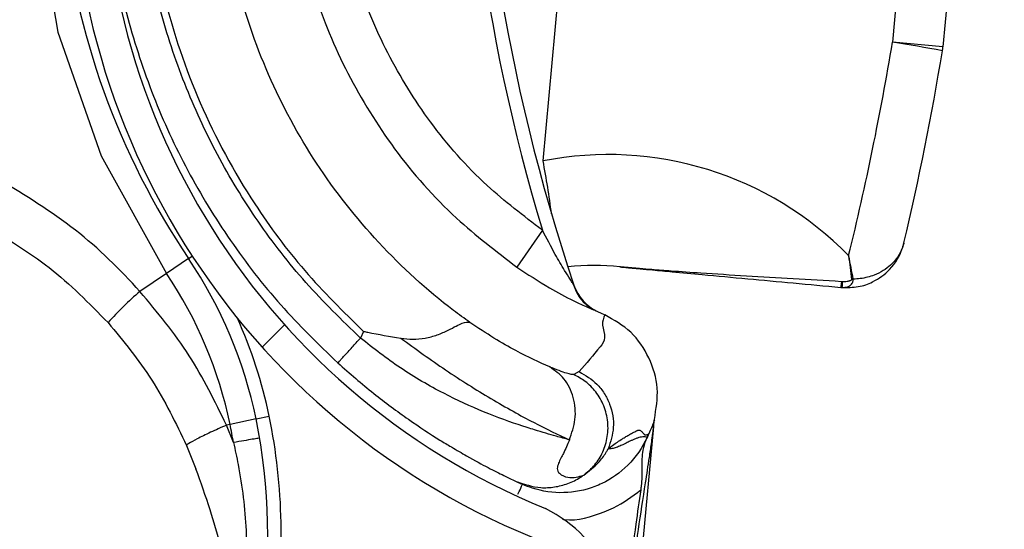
# Model space of a CAD drawing. Header units: inches. Extents: x 170 to 284, y 215 to 248.
# Tile 491 of 656: x 210.8204 to 210.8956, y 224.6335 to 224.6724. Entities that reach past the tile are written whole.
import ezdxf

# ---------------------------------------------------------------- set-up
doc = ezdxf.new("R2010")
doc.units = ezdxf.units.IN
doc.header["$LTSCALE"] = 0.25
doc.header["$MEASUREMENT"] = 0
doc.layers.add('RH FRONT OF HOOD', color=7, linetype='Continuous')
pattern_1 = [(45, (200.7563139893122, 218.4993357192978), (-0.03026527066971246, 0.03026527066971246), [])]

msp = doc.modelspace()

# ---------------------------------------------------------------- hatches: boundary and pattern name
at = {"layer": 'RH FRONT OF HOOD'}
h = msp.add_hatch(dxfattribs=at)
h.set_pattern_fill('ANSI31', color=256, scale=0.34241245, angle=2.8e-322, style=0)
h.set_pattern_definition([(45, (200.7896657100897, 218.4993357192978), (-0.03026527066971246, 0.03026527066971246), [])])
edge = h.paths.add_edge_path(flags=0)
edge.add_arc((211.0763061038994, 224.3915581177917), 0.021400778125, 89.9999999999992, 390.52248781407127, ccw=False)
edge.add_line((211.0763061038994, 224.4129588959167), (211.1490687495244, 224.4129588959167))
edge.add_arc((211.1490687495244, 224.8238538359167), 0.4108949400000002, 270, 450.0000000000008)
edge.add_line((211.1490687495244, 225.2347487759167), (210.6654111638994, 225.2347487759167))
edge.add_arc((210.6654111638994, 225.2390289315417), 0.004280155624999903, 180.0000000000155, 269.9999999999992, ccw=False)
edge.add_line((210.6611310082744, 225.2390289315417), (210.6611310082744, 225.2818304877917))
edge.add_arc((210.6654111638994, 225.2818304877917), 0.004280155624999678, 360, 540, ccw=False)
edge.add_line((210.6696913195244, 225.2818304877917), (210.6696913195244, 225.2390289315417))
edge.add_line((210.6696913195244, 225.2390289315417), (210.6664589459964, 225.2390289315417))
edge.add_line((210.6664589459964, 225.2390289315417), (210.6664589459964, 225.2818304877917))
edge.add_arc((210.6654111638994, 225.2818304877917), 0.001047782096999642, 360, 540.0000000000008)
edge.add_line((210.6643633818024, 225.2818304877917), (210.6643633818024, 225.2390289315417))
edge.add_arc((210.6654111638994, 225.2390289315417), 0.001047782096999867, 180, 270)
edge.add_line((210.6654111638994, 225.2379811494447), (211.1490687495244, 225.2379811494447))
edge.add_arc((211.1490687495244, 224.8238538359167), 0.4141273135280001, 269.9999999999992, 450, ccw=False)
edge.add_line((211.1490687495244, 224.4097265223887), (211.0763061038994, 224.4097265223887))
edge.add_arc((211.0763061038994, 224.3915581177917), 0.018168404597, 450.0000000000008, 750.5224878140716)
edge.add_arc((211.0910543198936, 224.4002532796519), 0.001047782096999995, 390.5224878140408, 495.0000000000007)
edge.add_line((211.0903134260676, 224.4009941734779), (211.0816182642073, 224.3922990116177))
edge.add_line((211.0816182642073, 224.3922990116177), (211.0793326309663, 224.3945846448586))
edge.add_line((211.0793326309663, 224.3945846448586), (211.0880277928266, 224.4032798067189))
edge.add_arc((211.0910543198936, 224.4002532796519), 0.004280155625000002, 390.522487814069, 495.0000000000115, ccw=False)
h = msp.add_hatch(dxfattribs=at)
h.set_pattern_fill('ANSI31', color=256, scale=0.34241245, style=0)
h.set_pattern_definition(pattern_1)
edge = h.paths.add_edge_path(flags=0)
edge.add_line((211.1157170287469, 225.2304686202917), (210.7733045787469, 225.2304686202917))
edge.add_line((210.7733045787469, 225.2304686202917), (210.7733045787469, 225.2347487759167))
edge.add_line((210.7733045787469, 225.2347487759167), (211.1157170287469, 225.2347487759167))
edge.add_arc((211.1157170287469, 224.8238538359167), 0.4108949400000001, 269.9999999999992, 450, ccw=False)
edge.add_line((211.1157170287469, 224.4129588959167), (211.0429543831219, 224.4129588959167))
edge.add_line((211.0429543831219, 224.4129588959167), (211.0429543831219, 224.4172390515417))
edge.add_line((211.0429543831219, 224.4172390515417), (211.1157170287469, 224.4172390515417))
edge.add_arc((211.1157170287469, 224.8238538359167), 0.406614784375, 270, 450.0000000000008)
h = msp.add_hatch(dxfattribs=at)
h.set_pattern_fill('ANSI31', color=256, scale=0.34241245, angle=2.8e-322, style=0)
h.set_pattern_definition(pattern_1)
edge = h.paths.add_edge_path(flags=0)
edge.add_arc((210.8466826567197, 224.5981399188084), 0.001712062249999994, 444.6973270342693, 466.907747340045)
edge.add_line((210.846184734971, 224.5997779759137), (210.8454826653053, 224.6020876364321))
edge.add_arc((210.8466826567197, 224.5981399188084), 0.004126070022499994, 444.69732703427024, 466.9077473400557, ccw=False)
edge.add_arc((210.8458598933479, 224.5892752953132), 0.01302879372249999, 396.1734944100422, 444.6973270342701, ccw=False)
edge.add_arc((210.8413410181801, 224.586530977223), 0.01830194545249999, 354.69732703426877, 394.7587000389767, ccw=False)
edge.add_arc((210.8478531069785, 224.5859265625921), 0.01176186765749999, 286.83818472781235, 354.69732703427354, ccw=False)
edge.add_arc((210.8458693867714, 224.5893775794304), 0.01566536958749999, 229.9543950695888, 290.12812684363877, ccw=False)
edge.add_arc((210.8518358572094, 224.5969738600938), 0.02532140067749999, 207.5515752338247, 230.6782603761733, ccw=False)
edge.add_arc((210.8431327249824, 224.5913853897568), 0.01504902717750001, 166.8530453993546, 204.011976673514, ccw=False)
edge.add_arc((210.8553856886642, 224.5889069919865), 0.02754708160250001, 448.00583017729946, 527.6299007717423, ccw=False)
edge.add_arc((210.8554820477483, 224.6251434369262), 0.008748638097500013, 275.6559459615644, 422.6387592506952)
edge.add_arc((210.8810192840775, 224.685394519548), 0.05672062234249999, 174.2679627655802, 247.7072267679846, ccw=False)
edge.add_arc((211.0387841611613, 224.6719552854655), 0.2150521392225, 518.1233546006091, 534.9033806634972, ccw=False)
edge.add_arc((210.8655951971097, 224.7404032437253), 0.02884824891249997, 459.8561705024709, 516.1110838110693, ccw=False)
edge.add_arc((210.8533842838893, 224.7963173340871), 0.0284373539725, 284.8179209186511, 338.4163946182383)
edge.add_arc((210.8657837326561, 224.7909711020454), 0.01494630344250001, 339.9887678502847, 395.2445191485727)
edge.add_arc((210.8622065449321, 224.7894805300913), 0.0187470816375, 392.6552015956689, 426.1369430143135)
edge.add_arc((210.8648688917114, 224.7940821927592), 0.0134739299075, 428.5748844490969, 466.9709727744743)
edge.add_arc((210.862960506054, 224.8013089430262), 0.006011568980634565, 469.6798596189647, 490.4149006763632)
edge.add_arc((210.8720407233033, 224.793175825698), 0.01816498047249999, 495.5965871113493, 534.6973270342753)
edge.add_arc((210.8648467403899, 224.7938435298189), 0.01094007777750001, 534.6973270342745, 624.6973270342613)
edge.add_arc((210.8640081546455, 224.7848084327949), 0.001866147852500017, 264.6973270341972, 280.3395734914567)
edge.add_line((210.86434309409, 224.7829725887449), (210.8647763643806, 224.7805977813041))
edge.add_arc((210.8640081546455, 224.7848084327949), 0.004280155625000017, 264.6973270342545, 280.3395734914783, ccw=False)
edge.add_arc((210.8648467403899, 224.7938435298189), 0.01335408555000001, 174.697327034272, 264.69732703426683, ccw=False)
edge.add_arc((210.8720407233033, 224.793175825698), 0.020578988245, 495.30868534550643, 534.6973270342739, ccw=False)
edge.add_arc((210.862960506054, 224.8013089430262), 0.008425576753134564, 469.27499422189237, 491.1970379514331, ccw=False)
edge.add_arc((210.8648688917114, 224.7940821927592), 0.01588793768, 428.3876292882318, 467.16790772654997, ccw=False)
edge.add_arc((210.8622065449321, 224.7894805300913), 0.02116108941, 392.8018578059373, 426.2744987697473, ccw=False)
edge.add_arc((210.8657837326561, 224.7909711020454), 0.01736031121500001, 339.8775751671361, 395.06318035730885, ccw=False)
edge.add_arc((210.8533842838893, 224.7963173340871), 0.030851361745, 284.61548432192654, 338.4768646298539, ccw=False)
edge.add_arc((210.8655951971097, 224.7404032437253), 0.02643424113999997, 459.6390365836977, 516.0209401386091)
edge.add_arc((211.0387841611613, 224.6719552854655), 0.21263813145, 518.1349954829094, 534.9070165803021)
edge.add_arc((210.8810192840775, 224.685394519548), 0.05430661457, 534.2539536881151, 607.8118618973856)
edge.add_arc((210.8554820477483, 224.6251434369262), 0.01116264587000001, 274.7583659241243, 423.2264142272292, ccw=False)
edge.add_arc((210.8553856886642, 224.5889069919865), 0.02513307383, 447.6687272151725, 527.6679848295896)
edge.add_arc((210.8431327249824, 224.5913853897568), 0.01263501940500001, 526.7803743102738, 563.6800238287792)
edge.add_arc((210.8518358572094, 224.5969738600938), 0.022907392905, 207.7416333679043, 230.7170422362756)
edge.add_arc((210.8458693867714, 224.5893775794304), 0.01325136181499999, 229.8895674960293, 290.4325768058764)
edge.add_arc((210.8478531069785, 224.5859265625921), 0.009347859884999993, 286.4198511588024, 354.6973270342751)
edge.add_arc((210.8413410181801, 224.586530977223), 0.01588793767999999, 354.6973270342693, 394.6495059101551)
edge.add_arc((210.8458598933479, 224.5892752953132), 0.01061478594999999, 396.3318283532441, 444.6973270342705)

# ---------------------------------------------------------------- linework, layer by layer
for p, q in [((210.8603306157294, 224.6616329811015), (210.8663766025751, 224.7267736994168)), ((210.8898344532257, 224.7010488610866), (210.887018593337, 224.6707102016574)), ((210.8936882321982, 224.7006911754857), (210.8908723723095, 224.6703525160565)), ((210.8908723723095, 224.6703525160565), (210.887018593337, 224.6707102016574)), ((210.8602750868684, 224.6563528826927), (210.8583238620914, 224.6535415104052)), ((210.8332591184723, 224.6541811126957), (210.8315734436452, 224.6530437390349)), ((210.8332591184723, 224.6541811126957), (210.8335366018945, 224.6543683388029)), ((210.8315734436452, 224.6530437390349), (210.8295418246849, 224.6516729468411)), ((210.8830783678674, 224.6519865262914), (210.8831570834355, 224.6519806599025)), ((210.8830783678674, 224.6519865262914), (210.8831504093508, 224.6519798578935)), ((210.8831895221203, 224.6524169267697), (210.8831135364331, 224.6524210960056)), ((210.8643175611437, 224.6502295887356), (210.8647207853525, 224.6500445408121)), ((210.8647207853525, 224.6500445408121), (210.865039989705, 224.6498906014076)), ((210.8466103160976, 224.6486291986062), (210.8463798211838, 224.648119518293)), ((210.863085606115, 224.6455562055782), (210.8626774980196, 224.645330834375)), ((210.8384111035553, 224.6419413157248), (210.8394171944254, 224.6421486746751)), ((210.8364194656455, 224.6415308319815), (210.8361474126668, 224.6414747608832)), ((210.836680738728, 224.6401440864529), (210.8361474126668, 224.6414747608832)), ((210.8384111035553, 224.6419413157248), (210.8364194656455, 224.6415308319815)), ((210.8639510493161, 224.5893163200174), (210.8687813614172, 224.6413591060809)), ((210.8688305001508, 224.6418885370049), (210.8688325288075, 224.6419103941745)), ((210.8683996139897, 224.6408119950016), (210.8682779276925, 224.6405429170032)), ((210.8331008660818, 224.6399246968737), (210.8338108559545, 224.6381465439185)), ((210.8582805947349, 224.6371767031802), (210.8584412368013, 224.6371022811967)), ((210.8585168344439, 224.6370677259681), (210.8587584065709, 224.636957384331))]:
    msp.add_line(p, q, dxfattribs=at)
at = {"layer": 'RH FRONT OF HOOD', "flags": 128}
msp.add_lwpolyline([(210.821530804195, 224.6824254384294), (210.8215300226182, 224.6816252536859), (210.8232568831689, 224.6714672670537), (210.8265721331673, 224.662036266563), (210.8315733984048, 224.6530438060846), (210.8315734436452, 224.6530437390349), (210.8315734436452, 224.6530437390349)], dxfattribs=at)
at = {"layer": 'RH FRONT OF HOOD'}
for centre, radius, start, end in [((211.0006347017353, 224.6985052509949), 0.1465525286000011, 160.0379454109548, 196.7159020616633), ((211.0006347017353, 224.6985052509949), 0.1455252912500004, 160.0517516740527, 198.56787730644), ((210.8810192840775, 224.685394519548), 0.05672062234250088, 174.2679627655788, 247.7072267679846), ((210.8810192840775, 224.685394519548), 0.05430661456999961, 174.2539536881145, 247.8118618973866), ((210.8812287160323, 224.6865475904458), 0.0578677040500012, 185.599218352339, 214.0086809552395), ((210.6758752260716, 224.7056073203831), 0.2140077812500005, 346.1587249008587, 350.6151715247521), ((210.8718722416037, 224.5736309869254), 0.09825368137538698, 78.87408381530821, 81.13217493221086), ((210.6752966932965, 224.7056610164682), 0.2184591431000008, 346.6955127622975, 350.6151715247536), ((210.8864400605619, 224.6707638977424), 0.004451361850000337, 350.6151715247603, 354.6973270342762), ((210.8653204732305, 224.63644148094), 0.02568093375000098, 44.40034563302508, 101.2039528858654), ((210.8028222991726, 224.6503776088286), 0.05859940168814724, 7.089863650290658, 11.07379624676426), ((210.8048747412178, 224.6350293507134), 0.03424124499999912, 11.64579451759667, 34.00868095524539), ((210.8642079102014, 224.6365447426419), 0.01712062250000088, 83.30782408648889, 96.6439271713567), ((210.8662629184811, 224.654058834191), 0.0005136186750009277, 263.3078240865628, 264.7115825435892), ((210.8048747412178, 224.6350293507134), 0.032207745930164, 11.64579451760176, 34.00868095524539), ((210.8832284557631, 224.6575583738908), 0.005005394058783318, 277.5453336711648, 279.1094193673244), ((210.8659303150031, 224.6532562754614), 0.003424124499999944, 198.5678773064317, 245.3197385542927), ((210.8934184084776, 224.6513684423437), 0.01035849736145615, 174.1674063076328, 176.5791708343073), ((210.8831518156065, 224.6519963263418), 1.652837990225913e-05, 265.1193013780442, 288.5851819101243), ((210.8996104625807, 224.6509766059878), 0.01648398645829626, 174.9872760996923, 176.5079027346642), ((210.8443877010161, 224.6340255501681), 0.02306145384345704, 130.0722317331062, 138.5359401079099), ((210.8048747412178, 224.6350293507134), 0.03526848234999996, 11.64579451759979, 24.53598799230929), ((210.7961552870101, 224.6332322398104), 0.04417120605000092, 350.4686307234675, 11.64579451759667), ((210.7961552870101, 224.6332322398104), 0.04111046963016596, 9.677823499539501, 11.64579451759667), ((210.7961552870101, 224.6332322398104), 0.04314396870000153, 350.4686307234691, 11.64579451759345), ((210.8554820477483, 224.6251434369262), 0.01116264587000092, 274.7583659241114, 63.22641422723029)]:
    msp.add_arc(centre, radius, start, end, dxfattribs=at)
for points, knots in [([(210.8302342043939, 224.6925228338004), (210.8300359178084, 224.6894908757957), (210.829632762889, 224.6833263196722), (210.8311003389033, 224.6743653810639), (210.8339444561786, 224.6658997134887), (210.837732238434, 224.6589398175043), (210.8420230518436, 224.6531337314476), (210.8450732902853, 224.6501385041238), (210.8466103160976, 224.6486291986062)], [0, 0, 0, 0, 0.1870908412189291, 0.3803918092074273, 0.5558755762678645, 0.7364481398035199, 0.8671952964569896, 1, 1, 1, 1]), ([(210.8547355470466, 224.6493133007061), (210.8543199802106, 224.6496156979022), (210.8518292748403, 224.6514281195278), (210.8476406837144, 224.6552630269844), (210.8428500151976, 224.6613330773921), (210.8391752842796, 224.6681416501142), (210.8366076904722, 224.6756370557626), (210.8353842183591, 224.6836593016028), (210.8355258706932, 224.689197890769), (210.8358501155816, 224.69193158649), (210.8358501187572, 224.6919316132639)], [0, 0, 0, 0, 0.03155846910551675, 0.1891461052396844, 0.3467338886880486, 0.5043277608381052, 0.6619226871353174, 0.830960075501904, 0.9999983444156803, 1, 1, 1, 1]), ([(210.8463798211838, 224.648119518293), (210.8449566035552, 224.6494984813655), (210.8421078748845, 224.652258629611), (210.8384714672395, 224.6569876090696), (210.835354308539, 224.6620734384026), (210.8328569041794, 224.667501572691), (210.83098248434, 224.6731744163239), (210.8297953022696, 224.6790251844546), (210.8292364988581, 224.6849648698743), (210.8294591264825, 224.6889256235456), (210.829570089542, 224.6908997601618)], [0, 0, 0, 0, 0.1247413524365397, 0.2496837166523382, 0.3746881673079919, 0.4999855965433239, 0.6253465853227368, 0.7503062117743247, 0.8755465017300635, 1, 1, 1, 1]), ([(210.8268694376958, 224.6843246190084), (210.8269883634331, 224.6824358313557), (210.8272385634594, 224.6784621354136), (210.8285110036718, 224.6725091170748), (210.8304618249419, 224.6665477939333), (210.8330926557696, 224.6608492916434), (210.8363631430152, 224.6555097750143), (210.8401817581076, 224.6505540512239), (210.8431653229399, 224.6476612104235), (210.84465448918, 224.6462173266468)], [0, 0, 0, 0, 0.1313887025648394, 0.2764200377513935, 0.4215581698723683, 0.5666389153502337, 0.7114924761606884, 0.8559992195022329, 1, 1, 1, 1]), ([(210.8602750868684, 224.6563528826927), (210.8588339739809, 224.6574488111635), (210.8556670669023, 224.6598571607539), (210.8516516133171, 224.6644312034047), (210.8483426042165, 224.6698007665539), (210.8460598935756, 224.6751731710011), (210.845373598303, 224.6788423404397), (210.8450676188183, 224.6804782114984)], [0, 0, 0, 0, 0.185175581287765, 0.4069312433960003, 0.6183986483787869, 0.8298659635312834, 1, 1, 1, 1]), ([(210.8416087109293, 224.6803290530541), (210.841966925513, 224.6784004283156), (210.842738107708, 224.6742483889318), (210.8452778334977, 224.6682408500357), (210.8488982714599, 224.6623721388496), (210.8532867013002, 224.6573719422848), (210.8567485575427, 224.6547394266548), (210.8583238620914, 224.6535415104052)], [0, 0, 0, 0, 0.1810254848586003, 0.3897206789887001, 0.5984159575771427, 0.817260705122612, 1, 1, 1, 1]), ([(210.8295418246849, 224.6516729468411), (210.8295418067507, 224.6516729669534), (210.8280307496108, 224.6533675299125), (210.824690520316, 224.6566106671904), (210.820777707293, 224.6590063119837), (210.818788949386, 224.6602239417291)], [0, 0, 0, 0, 5.836249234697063e-06, 0.4917349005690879, 1, 1, 1, 1]), ([(210.8176640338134, 224.6567103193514), (210.8193618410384, 224.6557068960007), (210.8228167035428, 224.6536650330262), (210.8256600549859, 224.6507686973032), (210.8271061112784, 224.6492956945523)], [0, 0, 0, 0, 0.4914254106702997, 1, 1, 1, 1]), ([(210.8626066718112, 224.6522893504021), (210.8626033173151, 224.652294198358), (210.8625434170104, 224.6523807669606), (210.8623308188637, 224.6527069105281), (210.8618769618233, 224.653441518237), (210.8611474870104, 224.654691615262), (210.8606004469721, 224.6557333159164), (210.8602750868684, 224.6563528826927)], [0, 0, 0, 0, 0.005253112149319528, 0.09380336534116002, 0.2660256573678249, 0.5634579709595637, 1, 1, 1, 1]), ([(210.8831504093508, 224.6519798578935), (210.8835786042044, 224.6519773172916), (210.8844225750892, 224.6519723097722), (210.885719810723, 224.6524409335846), (210.8870133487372, 224.6534083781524), (210.8876460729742, 224.6545137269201), (210.8878566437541, 224.6552418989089), (210.8878848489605, 224.6553553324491), (210.8878916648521, 224.6553840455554), (210.8878925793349, 224.6553878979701)], [0, 0, 0, 0, 0.1732409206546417, 0.3414573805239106, 0.5985081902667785, 0.9384150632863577, 0.9844493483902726, 0.9979135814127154, 1, 1, 1, 1]), ([(210.8878925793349, 224.6553878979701), (210.8878918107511, 224.6553846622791), (210.8878860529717, 224.6553604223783), (210.8878619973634, 224.655264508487), (210.8878281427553, 224.6551511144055), (210.8876233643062, 224.6545641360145), (210.8870676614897, 224.6537146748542), (210.8858435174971, 224.6529455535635), (210.884779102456, 224.6526574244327), (210.8842020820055, 224.6526259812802), (210.8840209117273, 224.652616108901)], [0, 0, 0, 0, 0.002292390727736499, 0.01717324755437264, 0.06815791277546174, 0.08374770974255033, 0.4445090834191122, 0.7288320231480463, 0.9148599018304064, 0.9999999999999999, 0.9999999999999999, 0.9999999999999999, 0.9999999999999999]), ([(210.8836686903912, 224.6544095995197), (210.8836697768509, 224.6544017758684), (210.8837536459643, 224.6537978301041), (210.8838201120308, 224.6531931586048), (210.8838857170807, 224.6525963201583)], [0, 0, 0, 0, 0.01295422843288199, 1, 1, 1, 1]), ([(210.8840209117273, 224.652616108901), (210.8839110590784, 224.6532068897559), (210.8837997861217, 224.6538053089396), (210.8836703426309, 224.6544019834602), (210.8836686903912, 224.6544095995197)], [0, 0, 0, 0, 0.9872358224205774, 1, 1, 1, 1]), ([(210.8583238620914, 224.6535415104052), (210.8591529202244, 224.6529943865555), (210.8606109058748, 224.652032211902), (210.8625093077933, 224.6510281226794), (210.863710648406, 224.6504690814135), (210.8641678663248, 224.6502851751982), (210.8642985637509, 224.6502384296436), (210.8642985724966, 224.6502384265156)], [0, 0, 0, 0, 0.3699466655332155, 0.6505899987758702, 0.849268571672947, 0.999989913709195, 1, 1, 1, 1]), ([(210.8831135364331, 224.6524210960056), (210.8818814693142, 224.652493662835), (210.8794144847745, 224.6526389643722), (210.87582718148, 224.6528486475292), (210.8727423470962, 224.6530411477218), (210.8703647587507, 224.6532074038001), (210.8688137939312, 224.6533264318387), (210.8678195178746, 224.6534077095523), (210.8671881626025, 224.6534614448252), (210.8667897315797, 224.6534962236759), (210.8665389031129, 224.6535184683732), (210.8663661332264, 224.6535339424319), (210.866257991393, 224.6535437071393), (210.8662089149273, 224.6535481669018), (210.8662048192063, 224.6535485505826), (210.866203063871, 224.6535487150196)], [0, 0, 0, 0, 0.2019912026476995, 0.4044496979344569, 0.6088048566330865, 0.747286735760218, 0.8378383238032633, 0.8960050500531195, 0.9331273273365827, 0.956842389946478, 0.9721219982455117, 0.9821627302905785, 0.9924314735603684, 0.9967562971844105, 1, 1, 1, 1]), ([(210.8662155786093, 224.6535474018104), (210.8662171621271, 224.6535472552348), (210.8662208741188, 224.6535469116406), (210.8662710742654, 224.6535422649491), (210.8663811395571, 224.6535320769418), (210.8665565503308, 224.6535158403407), (210.866812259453, 224.653492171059), (210.8672184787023, 224.6534545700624), (210.8678620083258, 224.6533950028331), (210.8688741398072, 224.6533013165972), (210.8704482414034, 224.6531556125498), (210.8728462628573, 224.6529336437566), (210.8759093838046, 224.6526501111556), (210.8794457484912, 224.6523227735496), (210.8818596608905, 224.652099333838), (210.8830783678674, 224.6519865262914)], [0, 0, 0, 0, 0.003085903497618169, 0.007233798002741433, 0.01731150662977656, 0.02732238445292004, 0.04265796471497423, 0.06654606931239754, 0.1040048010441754, 0.1627312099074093, 0.2541116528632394, 0.3936032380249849, 0.598576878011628, 0.7973343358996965, 1, 1, 1, 1]), ([(210.8831570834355, 224.6519806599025), (210.8833060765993, 224.6519835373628), (210.8835115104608, 224.6519875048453), (210.8837311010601, 224.6520912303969), (210.8838539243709, 224.6521821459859), (210.8839353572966, 224.6522800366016), (210.8839874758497, 224.652384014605), (210.884011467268, 224.6524624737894), (210.8840218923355, 224.6525379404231), (210.8840227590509, 224.6525857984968), (210.884021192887, 224.6526114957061), (210.8840209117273, 224.652616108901)], [0, 0, 0, 0, 0.3645929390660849, 0.5027058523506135, 0.6105078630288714, 0.7482334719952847, 0.8124580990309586, 0.8899537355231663, 0.940850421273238, 0.9893813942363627, 0.9999999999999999, 0.9999999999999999, 0.9999999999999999, 0.9999999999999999]), ([(210.8838857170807, 224.6525963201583), (210.8838858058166, 224.6525951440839), (210.8838863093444, 224.6525884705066), (210.8838840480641, 224.652575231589), (210.883872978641, 224.652554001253), (210.8838516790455, 224.6525324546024), (210.8838074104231, 224.6525018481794), (210.8837429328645, 224.6524739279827), (210.8836496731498, 224.6524468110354), (210.88346685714, 224.6524128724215), (210.8833085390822, 224.6524151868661), (210.8831895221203, 224.6524169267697)], [0, 0, 0, 0, 0.004695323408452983, 0.02664338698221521, 0.05219506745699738, 0.09877045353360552, 0.1450743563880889, 0.2652549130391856, 0.3748338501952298, 0.5300259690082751, 1, 1, 1, 1]), ([(210.8626066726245, 224.652289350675), (210.862731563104, 224.651960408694), (210.8629490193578, 224.6513876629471), (210.8635508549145, 224.6506826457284), (210.8640336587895, 224.6503959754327), (210.8642986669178, 224.6502386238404)], [0, 0, 0, 0, 0.3783552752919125, 0.6587829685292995, 1, 1, 1, 1]), ([(210.8626844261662, 224.6521659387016), (210.8626821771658, 224.6521695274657), (210.8626771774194, 224.652177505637), (210.8626523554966, 224.6522172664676), (210.8626386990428, 224.6522391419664)], [0, 0, 0, 0, 0.4498228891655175, 1, 1, 1, 1]), ([(210.8361474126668, 224.6414747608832), (210.8352646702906, 224.6432835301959), (210.8334759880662, 224.6469486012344), (210.8308645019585, 224.6500846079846), (210.8295418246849, 224.6516729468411)], [0, 0, 0, 0, 0.4935154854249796, 1, 1, 1, 1]), ([(210.8650439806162, 224.6498983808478), (210.8649468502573, 224.6496518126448), (210.8647525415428, 224.649158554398), (210.8651870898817, 224.6480908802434), (210.864353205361, 224.6470155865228), (210.8636288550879, 224.6461816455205), (210.863085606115, 224.6455562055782)], [0, 0, 0, 0, 0.1666800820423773, 0.3334425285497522, 0.5000945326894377, 0.9999999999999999, 0.9999999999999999, 0.9999999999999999, 0.9999999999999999]), ([(210.8688325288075, 224.6419103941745), (210.8689670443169, 224.6427075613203), (210.8692360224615, 224.6443015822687), (210.8685081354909, 224.6466488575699), (210.8671514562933, 224.6486983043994), (210.8657466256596, 224.649498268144), (210.8650439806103, 224.6498983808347)], [0, 0, 0, 0, 0.250047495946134, 0.4999967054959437, 0.7499165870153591, 1, 1, 1, 1]), ([(210.8271061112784, 224.6492956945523), (210.8282802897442, 224.6478742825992), (210.830659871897, 224.64499365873), (210.832280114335, 224.6416290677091), (210.8331008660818, 224.6399246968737)], [0, 0, 0, 0, 0.4934389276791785, 1, 1, 1, 1]), ([(210.8494584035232, 224.6481134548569), (210.8497656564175, 224.6480763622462), (210.8503963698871, 224.6480002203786), (210.8513532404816, 224.6480984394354), (210.85229214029, 224.6483435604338), (210.8533344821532, 224.6488293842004), (210.8542446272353, 224.649365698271), (210.8545744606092, 224.6493311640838), (210.8547362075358, 224.6493142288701)], [0, 0, 0, 0, 0.1136768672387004, 0.2333502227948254, 0.3620694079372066, 0.5019163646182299, 0.7557448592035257, 1, 1, 1, 1]), ([(210.8608392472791, 224.6459106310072), (210.8600347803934, 224.6462743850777), (210.8588139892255, 224.6468263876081), (210.8566008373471, 224.6480769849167), (210.8553597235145, 224.6489005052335), (210.8547362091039, 224.6493142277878)], [0, 0, 0, 0, 0.4901989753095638, 0.7438846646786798, 1, 1, 1, 1]), ([(210.84465448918, 224.6462173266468), (210.844677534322, 224.6462427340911), (210.8447129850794, 224.6462818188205), (210.8449281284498, 224.6465190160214), (210.8451508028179, 224.6467645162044), (210.845427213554, 224.6470692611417), (210.8458289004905, 224.6475121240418), (210.846162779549, 224.6478802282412), (210.8463798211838, 224.648119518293)], [0, 0, 0, 0, 0.2394567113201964, 0.3683605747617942, 0.5000000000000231, 0.6316394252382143, 0.7605432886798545, 1, 1, 1, 1]), ([(210.8623470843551, 224.64034788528), (210.8620150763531, 224.6404360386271), (210.8612220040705, 224.6406466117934), (210.8600963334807, 224.6409802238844), (210.8592029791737, 224.6412578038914), (210.8579756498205, 224.6416509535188), (210.8559037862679, 224.6424046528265), (210.8526956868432, 224.6438636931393), (210.849442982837, 224.6457244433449), (210.8473865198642, 224.6473323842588), (210.8463798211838, 224.648119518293)], [0, 0, 0, 0, 0.08980644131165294, 0.2145219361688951, 0.2531624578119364, 0.275966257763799, 0.4628905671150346, 0.6373953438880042, 0.8224944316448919, 1, 1, 1, 1]), ([(210.8466103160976, 224.6486291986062), (210.8466216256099, 224.6486268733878), (210.8467343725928, 224.648603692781), (210.8476826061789, 224.6484110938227), (210.8486201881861, 224.64824538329), (210.8494561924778, 224.6480976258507)], [0, 0, 0, 0, 0.01193493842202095, 0.1189819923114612, 1, 1, 1, 1]), ([(210.8494589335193, 224.6481132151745), (210.8506055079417, 224.6472817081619), (210.8529605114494, 224.6455738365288), (210.8564564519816, 224.6434082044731), (210.859796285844, 224.6415334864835), (210.8614828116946, 224.6407511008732), (210.8623485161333, 224.6403494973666)], [0, 0, 0, 0, 0.2305257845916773, 0.4734878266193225, 0.729737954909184, 1, 1, 1, 1]), ([(210.84465448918, 224.6462173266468), (210.8455664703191, 224.6454223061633), (210.8473678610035, 224.6438519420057), (210.8500422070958, 224.6418926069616), (210.8520692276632, 224.6405474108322), (210.8530401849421, 224.6399806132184), (210.853328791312, 224.639812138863)], [0, 0, 0, 0, 0.3013203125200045, 0.5951829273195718, 0.8796725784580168, 1, 1, 1, 1]), ([(210.8623476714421, 224.6403463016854), (210.8625234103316, 224.640862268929), (210.8628884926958, 224.6419341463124), (210.8627260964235, 224.6436188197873), (210.8620385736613, 224.645076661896), (210.8612298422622, 224.6456392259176), (210.860840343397, 224.6459101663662)], [0, 0, 0, 0, 0.2405618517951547, 0.4997464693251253, 0.7590693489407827, 1, 1, 1, 1]), ([(210.8626775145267, 224.645330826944), (210.8625518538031, 224.6453351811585), (210.8623007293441, 224.6453438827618), (210.861331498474, 224.6457195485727), (210.8608472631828, 224.6459072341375)], [0, 0, 0, 0, 0.5003922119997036, 0.9999999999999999, 0.9999999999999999, 0.9999999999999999, 0.9999999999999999]), ([(210.8634343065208, 224.6376575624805), (210.8636979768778, 224.637874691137), (210.8642541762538, 224.6383327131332), (210.8648790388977, 224.6392891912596), (210.8652736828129, 224.640445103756), (210.8653299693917, 224.6417172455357), (210.865026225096, 224.6429540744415), (210.864413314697, 224.6440111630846), (210.8636135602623, 224.6448279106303), (210.8629785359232, 224.6451690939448), (210.8626774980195, 224.645330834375)], [0, 0, 0, 0, 0.1098512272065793, 0.2317256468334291, 0.3631776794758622, 0.4999999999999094, 0.6368223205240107, 0.7682743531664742, 0.8901487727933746, 1, 1, 1, 1]), ([(210.863085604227, 224.6455562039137), (210.8635707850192, 224.6452713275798), (210.864317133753, 224.6448331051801), (210.8650321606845, 224.643901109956), (210.8654451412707, 224.6430846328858), (210.8656751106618, 224.6421990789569), (210.8657548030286, 224.6410272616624), (210.8654845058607, 224.6402053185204), (210.8653087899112, 224.6396709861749)], [0, 0, 0, 0, 0.239451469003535, 0.3683457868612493, 0.4999761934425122, 0.6316105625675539, 0.7605158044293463, 1, 1, 1, 1]), ([(210.8361474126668, 224.6414747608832), (210.8357305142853, 224.6412862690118), (210.8348723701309, 224.640898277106), (210.8338658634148, 224.6404070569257), (210.8331994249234, 224.6400470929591), (210.8331330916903, 224.6399647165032), (210.8331008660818, 224.6399246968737)], [0, 0, 0, 0, 0.2429069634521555, 0.4999999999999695, 0.7570930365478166, 1, 1, 1, 1]), ([(210.8665524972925, 224.6264804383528), (210.8669067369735, 224.6288189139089), (210.8674417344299, 224.6323506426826), (210.8680750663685, 224.6365273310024), (210.8684120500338, 224.6387157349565), (210.8685902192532, 224.639904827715), (210.8686777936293, 224.6405572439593), (210.8687242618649, 224.6409175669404), (210.868749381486, 224.6411165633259), (210.8687632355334, 224.6412268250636), (210.8687715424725, 224.6412925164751), (210.8687764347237, 224.6413306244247), (210.8687795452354, 224.6413539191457), (210.8687810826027, 224.6413648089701), (210.8687819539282, 224.6413699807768), (210.8687822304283, 224.6413705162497), (210.8687820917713, 224.6413672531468), (210.8687816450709, 224.6413622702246), (210.8687813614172, 224.6413591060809)], [0, 0, 0, 0, 0.4681368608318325, 0.7070129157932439, 0.8371325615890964, 0.9079072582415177, 0.9470740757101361, 0.9687898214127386, 0.9808770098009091, 0.9876679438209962, 0.9915546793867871, 0.9947708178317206, 0.99599531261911, 0.9972287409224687, 0.9978484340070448, 0.9984730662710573, 0.9990304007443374, 1, 1, 1, 1]), ([(210.8688305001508, 224.6418885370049), (210.86881023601, 224.6418258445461), (210.8687132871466, 224.6415259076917), (210.8685593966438, 224.6411279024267), (210.8684126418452, 224.6408208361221), (210.8684126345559, 224.64082082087)], [0, 0, 0, 0, 0.209010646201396, 0.9999607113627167, 1, 1, 1, 1]), ([(210.8687813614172, 224.6413591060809), (210.8687818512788, 224.6413643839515), (210.8687847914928, 224.6413960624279), (210.8687945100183, 224.6415007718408), (210.8688078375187, 224.6416443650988), (210.868823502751, 224.6418131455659), (210.8688276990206, 224.6418583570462), (210.8688305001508, 224.6418885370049)], [0, 0, 0, 0, 0.01571398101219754, 0.09431738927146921, 0.3218612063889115, 0.547322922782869, 1, 1, 1, 1]), ([(210.8653077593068, 224.6396687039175), (210.865420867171, 224.639757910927), (210.86566071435, 224.639947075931), (210.8660184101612, 224.6401970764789), (210.8663073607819, 224.6403843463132), (210.8665232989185, 224.6405166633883), (210.8666604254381, 224.6405984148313), (210.8668002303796, 224.6406794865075), (210.8669427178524, 224.6407598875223), (210.8670950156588, 224.6408435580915), (210.8672514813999, 224.6409269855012), (210.8673924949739, 224.6410012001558), (210.8674967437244, 224.6410529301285), (210.8675710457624, 224.6410890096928), (210.8676341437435, 224.641103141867), (210.867699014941, 224.6410981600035), (210.8677660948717, 224.6410704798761), (210.8678350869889, 224.6410171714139), (210.867901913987, 224.6409361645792), (210.8679660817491, 224.6408647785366), (210.8680165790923, 224.6408095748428), (210.868050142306, 224.640775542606), (210.8680796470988, 224.6407473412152), (210.8681190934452, 224.640731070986), (210.8681729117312, 224.6407235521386), (210.868240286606, 224.6407345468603), (210.8683150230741, 224.6407622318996), (210.8683717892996, 224.6407961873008), (210.8684001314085, 224.6408131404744)], [0, 0, 0, 0, 0.08480730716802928, 0.1798353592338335, 0.2850849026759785, 0.3228266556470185, 0.3617275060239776, 0.4017874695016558, 0.443006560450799, 0.4853847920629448, 0.5351510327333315, 0.5813528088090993, 0.6105805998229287, 0.6293562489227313, 0.6489120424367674, 0.6766412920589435, 0.707547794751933, 0.7416323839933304, 0.7850907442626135, 0.8280699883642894, 0.8539878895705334, 0.8729964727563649, 0.885095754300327, 0.9032140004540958, 0.9275168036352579, 0.951748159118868, 0.9759089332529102, 1, 1, 1, 1]), ([(210.8682777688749, 224.640542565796), (210.868227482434, 224.6405562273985), (210.8681246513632, 224.6405841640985), (210.8679467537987, 224.640582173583), (210.8677511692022, 224.6405508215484), (210.8675425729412, 224.6404891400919), (210.8673291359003, 224.6404073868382), (210.8671148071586, 224.6403136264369), (210.8668760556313, 224.6402005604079), (210.8666438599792, 224.6400874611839), (210.8664361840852, 224.6399881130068), (210.8662618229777, 224.6399071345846), (210.8660966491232, 224.6398361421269), (210.8659251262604, 224.6397700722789), (210.8657579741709, 224.6397161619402), (210.8655965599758, 224.6396793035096), (210.8654438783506, 224.6396602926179), (210.8653524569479, 224.6396659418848), (210.8653077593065, 224.6396687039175)], [0, 0, 0, 0, 0.06578093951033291, 0.1345158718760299, 0.2062058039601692, 0.27713025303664, 0.3450539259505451, 0.411816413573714, 0.4774590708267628, 0.5636721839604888, 0.6227800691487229, 0.6670965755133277, 0.7241689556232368, 0.7778304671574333, 0.8321346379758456, 0.8905164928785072, 0.9464714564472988, 1, 1, 1, 1]), ([(210.8684126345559, 224.64082082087), (210.8684126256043, 224.6408208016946), (210.8683374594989, 224.6406597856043), (210.8682594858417, 224.6404921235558), (210.8681815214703, 224.6403244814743)], [0, 0, 0, 0, 0.0001190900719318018, 1, 1, 1, 1]), ([(210.8681815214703, 224.6403244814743), (210.8682102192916, 224.6403898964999), (210.8682748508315, 224.6405372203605), (210.8683550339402, 224.6407138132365), (210.8683996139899, 224.6408119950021)], [0, 0, 0, 0, 0.4440219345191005, 1, 1, 1, 1]), ([(210.8366804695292, 224.6401448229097), (210.836680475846, 224.6401447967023), (210.8368152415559, 224.6395856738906), (210.8372863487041, 224.6373738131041), (210.8378525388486, 224.6327940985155), (210.8376363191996, 224.6287742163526), (210.8375108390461, 224.6264413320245)], [0, 0, 0, 0, 5.869764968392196e-06, 0.1252288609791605, 0.4923383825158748, 1, 1, 1, 1]), ([(210.853328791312, 224.639812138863), (210.8537262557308, 224.6395734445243), (210.8548148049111, 224.638919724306), (210.8561873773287, 224.6382006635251), (210.8573901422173, 224.6375956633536), (210.8581127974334, 224.6372547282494), (210.8582250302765, 224.6372025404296), (210.8582805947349, 224.6371767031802)], [0, 0, 0, 0, 0.1282528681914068, 0.3512504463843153, 0.573391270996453, 0.7887937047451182, 1, 1, 1, 1]), ([(210.8682779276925, 224.6405429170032), (210.8682779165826, 224.6405428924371), (210.8679219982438, 224.6397558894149), (210.8669489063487, 224.6383482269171), (210.8653891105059, 224.6372503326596), (210.8637246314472, 224.6365379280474), (210.8619108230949, 224.636179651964), (210.8600110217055, 224.6364563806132), (210.8590056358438, 224.6368453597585), (210.8587584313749, 224.6369573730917), (210.858758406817, 224.6369573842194)], [0, 0, 0, 0, 7.189415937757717e-06, 0.2303203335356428, 0.4448965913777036, 0.4983905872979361, 0.7130087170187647, 0.9276298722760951, 0.9999928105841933, 1, 1, 1, 1]), ([(210.8623462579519, 224.6403447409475), (210.8621943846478, 224.6399869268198), (210.8619826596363, 224.6394881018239), (210.8616767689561, 224.6389165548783), (210.8614730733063, 224.6385007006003), (210.8613698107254, 224.6380638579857), (210.8616235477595, 224.637677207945), (210.8624770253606, 224.6373568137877), (210.8630516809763, 224.6375373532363), (210.8634343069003, 224.6376575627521)], [0, 0, 0, 0, 0.1001269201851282, 0.1395859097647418, 0.1897135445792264, 0.258234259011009, 0.3697357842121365, 0.580347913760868, 1, 1, 1, 1]), ([(210.8681815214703, 224.6403244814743), (210.8680935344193, 224.6400736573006), (210.8678675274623, 224.6394293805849), (210.8678803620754, 224.6382893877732), (210.867873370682, 224.6371800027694), (210.8677998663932, 224.6366289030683), (210.8677859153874, 224.6365243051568)], [0, 0, 0, 0, 0.2412678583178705, 0.6197299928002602, 0.9278253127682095, 1, 1, 1, 1]), ([(210.8634343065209, 224.6376575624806), (210.8638381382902, 224.6379676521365), (210.864530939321, 224.6384996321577), (210.8650135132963, 224.6391779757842), (210.8652193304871, 224.6395177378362), (210.8652741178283, 224.6396143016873), (210.8652883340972, 224.6396391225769), (210.8652930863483, 224.6396474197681)], [0, 0, 0, 0, 0.5022803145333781, 0.8616962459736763, 0.9584272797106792, 0.9861029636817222, 1, 1, 1, 1]), ([(210.8364553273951, 224.6260677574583), (210.8364385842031, 224.6267668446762), (210.8364054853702, 224.6281488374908), (210.8361204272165, 224.6302160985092), (210.8356460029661, 224.6325134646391), (210.8348787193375, 224.6351997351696), (210.8341876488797, 224.6371074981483), (210.8338112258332, 224.6381466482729)], [0, 0, 0, 0, 0.1627420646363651, 0.3217171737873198, 0.4905672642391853, 0.7225142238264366, 1, 1, 1, 1]), ([(210.8582805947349, 224.6371767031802), (210.8588991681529, 224.6369657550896), (210.8598510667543, 224.6366411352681), (210.8612148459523, 224.6367221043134), (210.8622445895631, 224.63698441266), (210.8629787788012, 224.6373438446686), (210.8633528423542, 224.6376014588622), (210.8634343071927, 224.6376575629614)], [0, 0, 0, 0, 0.3580314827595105, 0.550960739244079, 0.7480445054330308, 0.9451282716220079, 1, 1, 1, 1]), ([(210.8584412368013, 224.6371022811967), (210.8585050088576, 224.6370727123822), (210.8586966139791, 224.6369838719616), (210.8585458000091, 224.6370547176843), (210.8583653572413, 224.6371369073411), (210.8584959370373, 224.637077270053), (210.8585168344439, 224.6370677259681)], [0, 0, 0, 0, 0.1877582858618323, 0.5641255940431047, 0.9302446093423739, 0.9999999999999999, 0.9999999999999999, 0.9999999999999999, 0.9999999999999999]), ([(210.8584157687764, 224.636201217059), (210.8584481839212, 224.636272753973), (210.8585751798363, 224.6365530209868), (210.8587173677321, 224.6368668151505), (210.858744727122, 224.6369271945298), (210.858758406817, 224.6369573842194)], [0, 0, 0, 0, 0.1462931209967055, 0.5731465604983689, 1, 1, 1, 1]), ([(210.8618238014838, 224.6342843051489), (210.861868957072, 224.6342774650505), (210.8629379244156, 224.6341155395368), (210.8642935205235, 224.6345669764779), (210.8662469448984, 224.6353675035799), (210.8671204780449, 224.6360241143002), (210.8677859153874, 224.6365243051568)], [0, 0, 0, 0, 0.02109882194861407, 0.499471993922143, 0.6187093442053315, 1, 1, 1, 1]), ([(210.8677859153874, 224.6365243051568), (210.8676618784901, 224.6356574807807), (210.8671926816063, 224.6323785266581), (210.8667877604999, 224.629090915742), (210.8664898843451, 224.6266724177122)], [0, 0, 0, 0, 0.2643600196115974, 0.9999999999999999, 0.9999999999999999, 0.9999999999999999, 0.9999999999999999])]:
    msp.add_open_spline(points, degree=3, knots=knots, dxfattribs=at)
msp.add_open_spline([(210.8386852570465, 224.640485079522), (210.8386570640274, 224.6404802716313), (210.8386006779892, 224.6404706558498), (210.8381585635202, 224.6403952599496), (210.8375113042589, 224.6402848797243), (210.8369575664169, 224.6401904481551), (210.8366806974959, 224.6401432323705)], degree=3, dxfattribs=at)

doc.saveas('drawing.dxf')
